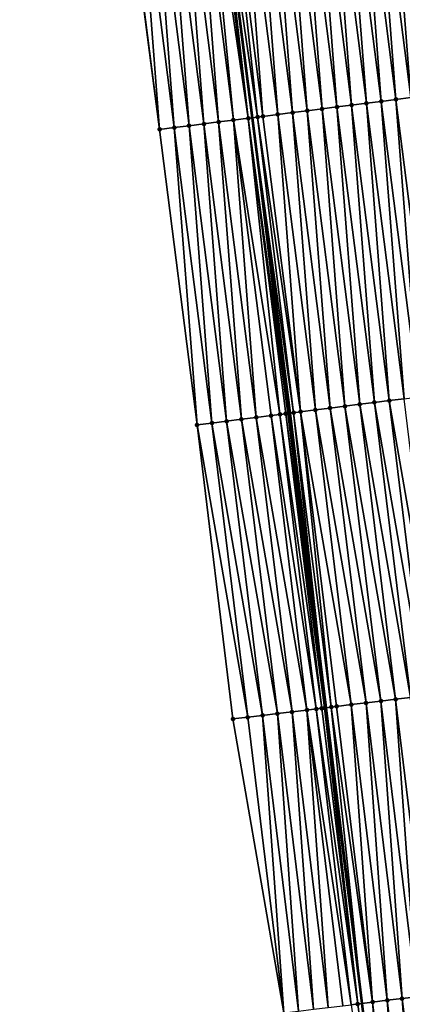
# Model space of a CAD drawing. Header units: feet. Extents: x 2010743 to 2022806, y 818705 to 837694.
# Tile 493 of 531: x 2011239 to 2011264, y 836144 to 836210. Entities that reach past the tile are written whole.
import ezdxf

# ---------------------------------------------------------------- set-up
doc = ezdxf.new("R2010")
doc.units = ezdxf.units.FT
doc.header["$MEASUREMENT"] = 0
doc.layers.add('EP_Travel Lane', color=172, linetype='Continuous', lineweight=53)
doc.layers.add('Road Shots', color=141, linetype='Continuous', lineweight=100)
doc.layers.add('I-77-MM17-21_NB-Surface-Border', color=7, linetype='Continuous')
doc.layers.add('I-77-MM17-21_NB-Surface-TIN', color=7, linetype='Continuous')

msp = doc.modelspace()

# ---------------------------------------------------------------- linework, layer by layer
at = {"layer": 'EP_Travel Lane'}
msp.add_polyline3d([(2011244.073, 836282.9, 335.111), (2011246.617, 836263.066, 334.746), (2011249.14, 836243.242, 334.374), (2011251.663, 836223.405, 334.033), (2011254.186, 836203.568, 333.681), (2011256.709, 836183.731, 333.315), (2011259.122, 836163.954, 332.976), (2011261.538, 836144.104, 332.632), (2011263.955, 836124.254, 332.27), (2011266.371, 836104.403, 331.939), (2011268.757, 836084.57, 331.576), (2011271.143, 836064.716, 331.235), (2011273.53, 836044.862, 330.9)], dxfattribs=at)
at = {"layer": 'I-77-MM17-21_NB-Surface-Border', "color": 3, "linetype": 'Continuous', "lineweight": -3}
msp.add_polyline3d([(2011268.788, 836044.294, 330.747), (2011266.558, 836064.167, 331.086), (2011263.606, 836083.954, 331.419), (2011260.832, 836103.732, 331.756), (2011258.029, 836123.536, 332.084), (2011256.304, 836143.469, 332.467), (2011252.894, 836163.199, 332.789), (2011250.486, 836182.943, 333.118), (2011247.963, 836202.78, 333.481), (2011245.393, 836222.612, 333.82), (2011243.062, 836242.473, 334.178), (2011240.838, 836262.328, 334.567), (2011238.577, 836282.198, 334.944)], dxfattribs=at)
at = {"layer": 'I-77-MM17-21_NB-Surface-TIN', "color": 128, "linetype": 'Continuous', "lineweight": -3}
for points in [[(2011262.844, 836204.668, 333.775), (2011261.313, 836224.631, 334.135), (2011260.321, 836224.505, 334.124)], [(2011263.836, 836204.794, 333.786), (2011262.305, 836224.757, 334.151), (2011261.313, 836224.631, 334.135)], [(2011263.836, 836204.794, 333.786), (2011261.313, 836224.631, 334.135), (2011262.844, 836204.668, 333.775)], [(2011264.828, 836204.919, 333.803), (2011263.297, 836224.883, 334.163), (2011262.305, 836224.757, 334.151)], [(2011263.836, 836204.794, 333.786), (2011264.828, 836204.919, 333.803), (2011262.305, 836224.757, 334.151)], [(2011263.371, 836224.892, 334.163), (2011263.297, 836224.883, 334.163), (2011265.82, 836205.045, 333.816)], [(2011264.828, 836204.919, 333.803), (2011265.82, 836205.045, 333.816), (2011263.297, 836224.883, 334.163)], [(2011266.054, 836205.075, 333.818), (2011264.275, 836225.007, 334.162), (2011263.371, 836224.892, 334.163)], [(2011266.054, 836205.075, 333.818), (2011263.371, 836224.892, 334.163), (2011265.82, 836205.045, 333.816)], [(2011256.892, 836203.911, 333.722), (2011255.361, 836223.875, 334.079), (2011254.369, 836223.749, 334.067)], [(2011257.884, 836204.037, 333.73), (2011256.353, 836224.001, 334.089), (2011255.361, 836223.875, 334.079)], [(2011256.892, 836203.911, 333.722), (2011257.884, 836204.037, 333.73), (2011255.361, 836223.875, 334.079)], [(2011258.876, 836204.164, 333.739), (2011257.345, 836224.127, 334.098), (2011256.353, 836224.001, 334.089)], [(2011257.884, 836204.037, 333.73), (2011258.876, 836204.164, 333.739), (2011256.353, 836224.001, 334.089)], [(2011259.868, 836204.29, 333.745), (2011258.337, 836224.253, 334.107), (2011257.345, 836224.127, 334.098)], [(2011258.876, 836204.164, 333.739), (2011259.868, 836204.29, 333.745), (2011257.345, 836224.127, 334.098)], [(2011260.86, 836204.416, 333.756), (2011259.329, 836224.379, 334.115), (2011258.337, 836224.253, 334.107)], [(2011259.868, 836204.29, 333.745), (2011260.86, 836204.416, 333.756), (2011258.337, 836224.253, 334.107)], [(2011261.852, 836204.542, 333.764), (2011260.321, 836224.505, 334.124), (2011259.329, 836224.379, 334.115)], [(2011260.86, 836204.416, 333.756), (2011261.852, 836204.542, 333.764), (2011259.329, 836224.379, 334.115)], [(2011261.852, 836204.542, 333.764), (2011262.844, 836204.668, 333.775), (2011260.321, 836224.505, 334.124)], [(2011251.931, 836203.282, 333.616), (2011250.4, 836223.245, 334.004), (2011249.408, 836223.12, 333.971)], [(2011252.924, 836203.408, 333.645), (2011251.005, 836223.322, 334.027), (2011250.4, 836223.245, 334.004)], [(2011251.931, 836203.282, 333.616), (2011252.924, 836203.408, 333.645), (2011250.4, 836223.245, 334.004)], [(2011253.916, 836203.534, 333.678), (2011251.393, 836223.371, 334.032), (2011251.005, 836223.322, 334.027)], [(2011252.924, 836203.408, 333.645), (2011253.916, 836203.534, 333.678), (2011251.005, 836223.322, 334.027)], [(2011253.916, 836203.534, 333.678), (2011251.663, 836223.405, 334.033), (2011251.393, 836223.371, 334.032)], [(2011254.546, 836203.614, 333.685), (2011252.385, 836223.497, 334.035), (2011251.663, 836223.405, 334.033)], [(2011254.546, 836203.614, 333.685), (2011251.663, 836223.405, 334.033), (2011254.186, 836203.568, 333.681)], [(2011253.916, 836203.534, 333.678), (2011254.186, 836203.568, 333.681), (2011251.663, 836223.405, 334.033)], [(2011254.908, 836203.66, 333.694), (2011253.377, 836223.623, 334.056), (2011252.385, 836223.497, 334.035)], [(2011254.546, 836203.614, 333.685), (2011254.908, 836203.66, 333.694), (2011252.385, 836223.497, 334.035)], [(2011255.9, 836203.786, 333.71), (2011254.369, 836223.749, 334.067), (2011253.377, 836223.623, 334.056)], [(2011254.908, 836203.66, 333.694), (2011255.9, 836203.786, 333.71), (2011253.377, 836223.623, 334.056)], [(2011255.9, 836203.786, 333.71), (2011256.892, 836203.911, 333.722), (2011254.369, 836223.749, 334.067)], [(2011247.963, 836202.78, 333.481), (2011245.44, 836222.617, 333.822), (2011245.393, 836222.612, 333.82)], [(2011247.963, 836202.78, 333.481), (2011246.432, 836222.743, 333.861), (2011245.44, 836222.617, 333.822)], [(2011248.955, 836202.906, 333.519), (2011247.424, 836222.868, 333.897), (2011246.432, 836222.743, 333.861)], [(2011247.963, 836202.78, 333.481), (2011248.955, 836202.906, 333.519), (2011246.432, 836222.743, 333.861)], [(2011249.947, 836203.031, 333.552), (2011248.416, 836222.994, 333.934), (2011247.424, 836222.868, 333.897)], [(2011248.955, 836202.906, 333.519), (2011249.947, 836203.031, 333.552), (2011247.424, 836222.868, 333.897)], [(2011250.939, 836203.157, 333.586), (2011249.408, 836223.12, 333.971), (2011248.416, 836222.994, 333.934)], [(2011249.947, 836203.031, 333.552), (2011250.939, 836203.157, 333.586), (2011248.416, 836222.994, 333.934)], [(2011250.939, 836203.157, 333.586), (2011251.931, 836203.282, 333.616), (2011249.408, 836223.12, 333.971)], [(2011265.367, 836184.83, 333.428), (2011263.836, 836204.794, 333.786), (2011262.844, 836204.668, 333.775)], [(2011266.359, 836184.956, 333.439), (2011264.828, 836204.919, 333.803), (2011263.836, 836204.794, 333.786)], [(2011265.367, 836184.83, 333.428), (2011266.359, 836184.956, 333.439), (2011263.836, 836204.794, 333.786)], [(2011259.415, 836184.074, 333.37), (2011257.884, 836204.037, 333.73), (2011256.892, 836203.911, 333.722)], [(2011260.407, 836184.2, 333.38), (2011258.876, 836204.164, 333.739), (2011257.884, 836204.037, 333.73)], [(2011259.415, 836184.074, 333.37), (2011260.407, 836184.2, 333.38), (2011257.884, 836204.037, 333.73)], [(2011261.399, 836184.326, 333.389), (2011259.868, 836204.29, 333.745), (2011258.876, 836204.164, 333.739)], [(2011260.407, 836184.2, 333.38), (2011261.399, 836184.326, 333.389), (2011258.876, 836204.164, 333.739)], [(2011262.391, 836184.452, 333.398), (2011260.86, 836204.416, 333.756), (2011259.868, 836204.29, 333.745)], [(2011261.399, 836184.326, 333.389), (2011262.391, 836184.452, 333.398), (2011259.868, 836204.29, 333.745)], [(2011263.383, 836184.578, 333.407), (2011261.852, 836204.542, 333.764), (2011260.86, 836204.416, 333.756)], [(2011263.383, 836184.578, 333.407), (2011260.86, 836204.416, 333.756), (2011262.391, 836184.452, 333.398)], [(2011264.375, 836184.704, 333.415), (2011262.844, 836204.668, 333.775), (2011261.852, 836204.542, 333.764)], [(2011263.383, 836184.578, 333.407), (2011264.375, 836184.704, 333.415), (2011261.852, 836204.542, 333.764)], [(2011264.375, 836184.704, 333.415), (2011265.367, 836184.83, 333.428), (2011262.844, 836204.668, 333.775)], [(2011254.455, 836183.445, 333.266), (2011252.924, 836203.408, 333.645), (2011251.931, 836203.282, 333.616)], [(2011256.048, 836183.647, 333.326), (2011253.916, 836203.534, 333.678), (2011252.924, 836203.408, 333.645)], [(2011254.455, 836183.445, 333.266), (2011255.447, 836183.571, 333.289), (2011252.924, 836203.408, 333.645)], [(2011255.447, 836183.571, 333.289), (2011256.048, 836183.647, 333.326), (2011252.924, 836203.408, 333.645)], [(2011256.583, 836183.715, 333.315), (2011254.186, 836203.568, 333.681), (2011253.916, 836203.534, 333.678)], [(2011256.048, 836183.647, 333.326), (2011256.439, 836183.697, 333.322), (2011253.916, 836203.534, 333.678)], [(2011256.439, 836183.697, 333.322), (2011256.583, 836183.715, 333.315), (2011253.916, 836203.534, 333.678)], [(2011256.967, 836183.764, 333.316), (2011254.546, 836203.614, 333.685), (2011254.186, 836203.568, 333.681)], [(2011256.967, 836183.764, 333.316), (2011254.186, 836203.568, 333.681), (2011256.709, 836183.731, 333.315)], [(2011256.583, 836183.715, 333.315), (2011256.709, 836183.731, 333.315), (2011254.186, 836203.568, 333.681)], [(2011257.431, 836183.823, 333.331), (2011254.908, 836203.66, 333.694), (2011254.546, 836203.614, 333.685)], [(2011256.967, 836183.764, 333.316), (2011257.431, 836183.823, 333.331), (2011254.546, 836203.614, 333.685)], [(2011257.431, 836183.823, 333.331), (2011255.9, 836203.786, 333.71), (2011254.908, 836203.66, 333.694)], [(2011258.423, 836183.948, 333.353), (2011256.892, 836203.911, 333.722), (2011255.9, 836203.786, 333.71)], [(2011257.431, 836183.823, 333.331), (2011258.423, 836183.948, 333.353), (2011255.9, 836203.786, 333.71)], [(2011258.423, 836183.948, 333.353), (2011259.415, 836184.074, 333.37), (2011256.892, 836203.911, 333.722)], [(2011250.486, 836182.943, 333.118), (2011248.955, 836202.906, 333.519), (2011247.963, 836202.78, 333.481)], [(2011251.478, 836183.069, 333.158), (2011249.947, 836203.031, 333.552), (2011248.955, 836202.906, 333.519)], [(2011250.486, 836182.943, 333.118), (2011251.478, 836183.069, 333.158), (2011248.955, 836202.906, 333.519)], [(2011252.47, 836183.194, 333.195), (2011250.939, 836203.157, 333.586), (2011249.947, 836203.031, 333.552)], [(2011251.478, 836183.069, 333.158), (2011252.47, 836183.194, 333.195), (2011249.947, 836203.031, 333.552)], [(2011253.463, 836183.32, 333.236), (2011251.931, 836203.282, 333.616), (2011250.939, 836203.157, 333.586)], [(2011252.47, 836183.194, 333.195), (2011253.463, 836183.32, 333.236), (2011250.939, 836203.157, 333.586)], [(2011253.463, 836183.32, 333.236), (2011254.455, 836183.445, 333.266), (2011251.931, 836203.282, 333.616)], [(2011262.822, 836164.404, 333.045), (2011260.407, 836184.2, 333.38), (2011259.415, 836184.074, 333.37)], [(2011263.814, 836164.524, 333.055), (2011261.399, 836184.326, 333.389), (2011260.407, 836184.2, 333.38)], [(2011263.814, 836164.524, 333.055), (2011260.407, 836184.2, 333.38), (2011262.822, 836164.404, 333.045)], [(2011264.807, 836164.645, 333.062), (2011262.391, 836184.452, 333.398), (2011261.399, 836184.326, 333.389)], [(2011263.814, 836164.524, 333.055), (2011264.807, 836164.645, 333.062), (2011261.399, 836184.326, 333.389)], [(2011265.8, 836164.766, 333.072), (2011263.383, 836184.578, 333.407), (2011262.391, 836184.452, 333.398)], [(2011264.807, 836164.645, 333.062), (2011265.8, 836164.766, 333.072), (2011262.391, 836184.452, 333.398)], [(2011266.792, 836164.886, 333.081), (2011264.375, 836184.704, 333.415), (2011263.383, 836184.578, 333.407)], [(2011265.8, 836164.766, 333.072), (2011266.792, 836164.886, 333.081), (2011263.383, 836184.578, 333.407)], [(2011257.858, 836163.801, 332.946), (2011255.447, 836183.571, 333.289), (2011254.455, 836183.445, 333.266)], [(2011258.485, 836163.877, 332.992), (2011256.048, 836183.647, 333.326), (2011255.447, 836183.571, 333.289)], [(2011257.858, 836163.801, 332.946), (2011258.485, 836163.877, 332.992), (2011255.447, 836183.571, 333.289)], [(2011258.851, 836163.921, 332.984), (2011256.439, 836183.697, 333.322), (2011256.048, 836183.647, 333.326)], [(2011258.485, 836163.877, 332.992), (2011258.851, 836163.921, 332.984), (2011256.048, 836183.647, 333.326)], [(2011259.047, 836163.945, 332.975), (2011256.583, 836183.715, 333.315), (2011256.439, 836183.697, 333.322)], [(2011258.851, 836163.921, 332.984), (2011259.047, 836163.945, 332.975), (2011256.439, 836183.697, 333.322)], [(2011256.583, 836183.715, 333.315), (2011259.122, 836163.954, 332.976), (2011256.709, 836183.731, 333.315)], [(2011259.047, 836163.945, 332.975), (2011259.122, 836163.954, 332.976), (2011256.583, 836183.715, 333.315)], [(2011256.967, 836183.764, 333.316), (2011256.709, 836183.731, 333.315), (2011259.122, 836163.954, 332.976)], [(2011259.486, 836163.999, 332.981), (2011257.431, 836183.823, 333.331), (2011256.967, 836183.764, 333.316)], [(2011259.486, 836163.999, 332.981), (2011256.967, 836183.764, 333.316), (2011259.122, 836163.954, 332.976)], [(2011260.836, 836164.162, 333.018), (2011258.423, 836183.948, 333.353), (2011257.431, 836183.823, 333.331)], [(2011259.486, 836163.999, 332.981), (2011259.844, 836164.042, 332.992), (2011257.431, 836183.823, 333.331)], [(2011259.844, 836164.042, 332.992), (2011260.836, 836164.162, 333.018), (2011257.431, 836183.823, 333.331)], [(2011261.829, 836164.283, 333.034), (2011259.415, 836184.074, 333.37), (2011258.423, 836183.948, 333.353)], [(2011260.836, 836164.162, 333.018), (2011261.829, 836164.283, 333.034), (2011258.423, 836183.948, 333.353)], [(2011261.829, 836164.283, 333.034), (2011262.822, 836164.404, 333.045), (2011259.415, 836184.074, 333.37)], [(2011253.887, 836163.32, 332.83), (2011251.478, 836183.069, 333.158), (2011250.486, 836182.943, 333.118)], [(2011252.894, 836163.199, 332.789), (2011253.887, 836163.32, 332.83), (2011250.486, 836182.943, 333.118)], [(2011254.88, 836163.44, 332.863), (2011252.47, 836183.194, 333.195), (2011251.478, 836183.069, 333.158)], [(2011253.887, 836163.32, 332.83), (2011254.88, 836163.44, 332.863), (2011251.478, 836183.069, 333.158)], [(2011255.873, 836163.56, 332.9), (2011253.463, 836183.32, 333.236), (2011252.47, 836183.194, 333.195)], [(2011254.88, 836163.44, 332.863), (2011255.873, 836163.56, 332.9), (2011252.47, 836183.194, 333.195)], [(2011256.865, 836163.68, 332.931), (2011254.455, 836183.445, 333.266), (2011253.463, 836183.32, 333.236)], [(2011255.873, 836163.56, 332.9), (2011256.865, 836163.68, 332.931), (2011253.463, 836183.32, 333.236)], [(2011256.865, 836163.68, 332.931), (2011257.858, 836163.801, 332.946), (2011254.455, 836183.445, 333.266)], [(2011264.245, 836144.433, 332.666), (2011262.822, 836164.404, 333.045), (2011261.829, 836164.283, 333.034)], [(2011265.238, 836144.553, 332.679), (2011263.814, 836164.524, 333.055), (2011262.822, 836164.404, 333.045)], [(2011264.245, 836144.433, 332.666), (2011265.238, 836144.553, 332.679), (2011262.822, 836164.404, 333.045)], [(2011266.231, 836144.674, 332.691), (2011264.807, 836164.645, 333.062), (2011263.814, 836164.524, 333.055)], [(2011265.238, 836144.553, 332.679), (2011266.231, 836144.674, 332.691), (2011263.814, 836164.524, 333.055)], [(2011259.282, 836143.83, 332.569), (2011257.858, 836163.801, 332.946), (2011256.865, 836163.68, 332.931)], [(2011260.817, 836144.016, 332.635), (2011258.485, 836163.877, 332.992), (2011257.858, 836163.801, 332.946)], [(2011259.282, 836143.83, 332.569), (2011260.275, 836143.951, 332.602), (2011257.858, 836163.801, 332.946)], [(2011260.275, 836143.951, 332.602), (2011260.817, 836144.016, 332.635), (2011257.858, 836163.801, 332.946)], [(2011261.267, 836144.071, 332.632), (2011258.851, 836163.921, 332.984), (2011258.485, 836163.877, 332.992)], [(2011260.817, 836144.016, 332.635), (2011261.267, 836144.071, 332.632), (2011258.485, 836163.877, 332.992)], [(2011261.267, 836144.071, 332.632), (2011259.047, 836163.945, 332.975), (2011258.851, 836163.921, 332.984)], [(2011259.047, 836163.945, 332.975), (2011261.538, 836144.104, 332.632), (2011259.122, 836163.954, 332.976)], [(2011261.267, 836144.071, 332.632), (2011261.538, 836144.104, 332.632), (2011259.047, 836163.945, 332.975)], [(2011259.486, 836163.999, 332.981), (2011259.122, 836163.954, 332.976), (2011261.538, 836144.104, 332.632)], [(2011262.26, 836144.192, 332.632), (2011259.844, 836164.042, 332.992), (2011259.486, 836163.999, 332.981)], [(2011262.26, 836144.192, 332.632), (2011259.486, 836163.999, 332.981), (2011261.538, 836144.104, 332.632)], [(2011262.26, 836144.192, 332.632), (2011260.836, 836164.162, 333.018), (2011259.844, 836164.042, 332.992)], [(2011263.253, 836144.312, 332.65), (2011261.829, 836164.283, 333.034), (2011260.836, 836164.162, 333.018)], [(2011263.253, 836144.312, 332.65), (2011260.836, 836164.162, 333.018), (2011262.26, 836144.192, 332.632)], [(2011263.253, 836144.312, 332.65), (2011264.245, 836144.433, 332.666), (2011261.829, 836164.283, 333.034)], [(2011256.304, 836143.469, 332.467), (2011253.887, 836163.32, 332.83), (2011252.894, 836163.199, 332.789)], [(2011256.304, 836143.469, 332.467), (2011254.88, 836163.44, 332.863), (2011253.887, 836163.32, 332.83)], [(2011257.296, 836143.59, 332.502), (2011255.873, 836163.56, 332.9), (2011254.88, 836163.44, 332.863)], [(2011256.304, 836143.469, 332.467), (2011257.296, 836143.59, 332.502), (2011254.88, 836163.44, 332.863)], [(2011258.289, 836143.71, 332.541), (2011256.865, 836163.68, 332.931), (2011255.873, 836163.56, 332.9)], [(2011257.296, 836143.59, 332.502), (2011258.289, 836143.71, 332.541), (2011255.873, 836163.56, 332.9)], [(2011258.289, 836143.71, 332.541), (2011259.282, 836143.83, 332.569), (2011256.865, 836163.68, 332.931)], [(2011266.662, 836124.582, 332.316), (2011265.238, 836144.553, 332.679), (2011264.245, 836144.433, 332.666)], [(2011263.684, 836124.221, 332.267), (2011261.267, 836144.071, 332.632), (2011260.817, 836144.016, 332.635)], [(2011263.684, 836124.221, 332.267), (2011261.538, 836144.104, 332.632), (2011261.267, 836144.071, 332.632)], [(2011262.26, 836144.192, 332.632), (2011261.538, 836144.104, 332.632), (2011263.955, 836124.254, 332.27)], [(2011263.684, 836124.221, 332.267), (2011263.955, 836124.254, 332.27), (2011261.538, 836144.104, 332.632)], [(2011264.677, 836124.341, 332.279), (2011263.253, 836144.312, 332.65), (2011262.26, 836144.192, 332.632)], [(2011264.677, 836124.341, 332.279), (2011262.26, 836144.192, 332.632), (2011263.955, 836124.254, 332.27)], [(2011265.669, 836124.462, 332.299), (2011264.245, 836144.433, 332.666), (2011263.253, 836144.312, 332.65)], [(2011264.677, 836124.341, 332.279), (2011265.669, 836124.462, 332.299), (2011263.253, 836144.312, 332.65)], [(2011265.669, 836124.462, 332.299), (2011266.662, 836124.582, 332.316), (2011264.245, 836144.433, 332.666)]]:
    msp.add_3dface(points, dxfattribs=at)
at = {"layer": 'Road Shots', "lineweight": 100}
for p in [(2011263.836, 836204.794, 333.786), (2011257.884, 836204.037, 333.73), (2011258.876, 836204.164, 333.739), (2011259.868, 836204.29, 333.745), (2011260.86, 836204.416, 333.756), (2011261.852, 836204.542, 333.764), (2011262.844, 836204.668, 333.775), (2011252.924, 836203.408, 333.645), (2011253.916, 836203.534, 333.678), (2011254.546, 836203.614, 333.685), (2011254.908, 836203.66, 333.694), (2011255.9, 836203.786, 333.71), (2011256.892, 836203.911, 333.722), (2011247.963, 836202.78, 333.481), (2011248.955, 836202.906, 333.519), (2011249.947, 836203.031, 333.552), (2011250.939, 836203.157, 333.586), (2011251.931, 836203.282, 333.616), (2011260.407, 836184.2, 333.38), (2011261.399, 836184.326, 333.389), (2011262.391, 836184.452, 333.398), (2011263.383, 836184.578, 333.407), (2011255.447, 836183.571, 333.289), (2011256.048, 836183.647, 333.326), (2011256.439, 836183.697, 333.322), (2011256.583, 836183.715, 333.315), (2011256.967, 836183.764, 333.316), (2011257.431, 836183.823, 333.331), (2011258.423, 836183.948, 333.353), (2011259.415, 836184.074, 333.37), (2011250.486, 836182.943, 333.118), (2011251.478, 836183.069, 333.158), (2011252.47, 836183.194, 333.195), (2011253.463, 836183.32, 333.236), (2011254.455, 836183.445, 333.266), (2011262.822, 836164.404, 333.045), (2011263.814, 836164.524, 333.055), (2011257.858, 836163.801, 332.946), (2011258.485, 836163.877, 332.992), (2011258.851, 836163.921, 332.984), (2011259.047, 836163.945, 332.975), (2011259.486, 836163.999, 332.981), (2011259.844, 836164.042, 332.992), (2011260.836, 836164.162, 333.018), (2011261.829, 836164.283, 333.034), (2011252.894, 836163.199, 332.789), (2011253.887, 836163.32, 332.83), (2011254.88, 836163.44, 332.863), (2011255.873, 836163.56, 332.9), (2011256.865, 836163.68, 332.931), (2011261.267, 836144.071, 332.632), (2011262.26, 836144.192, 332.632), (2011263.253, 836144.312, 332.65), (2011264.245, 836144.433, 332.666)]:
    msp.add_point(p, dxfattribs=at)

doc.saveas('drawing.dxf')
